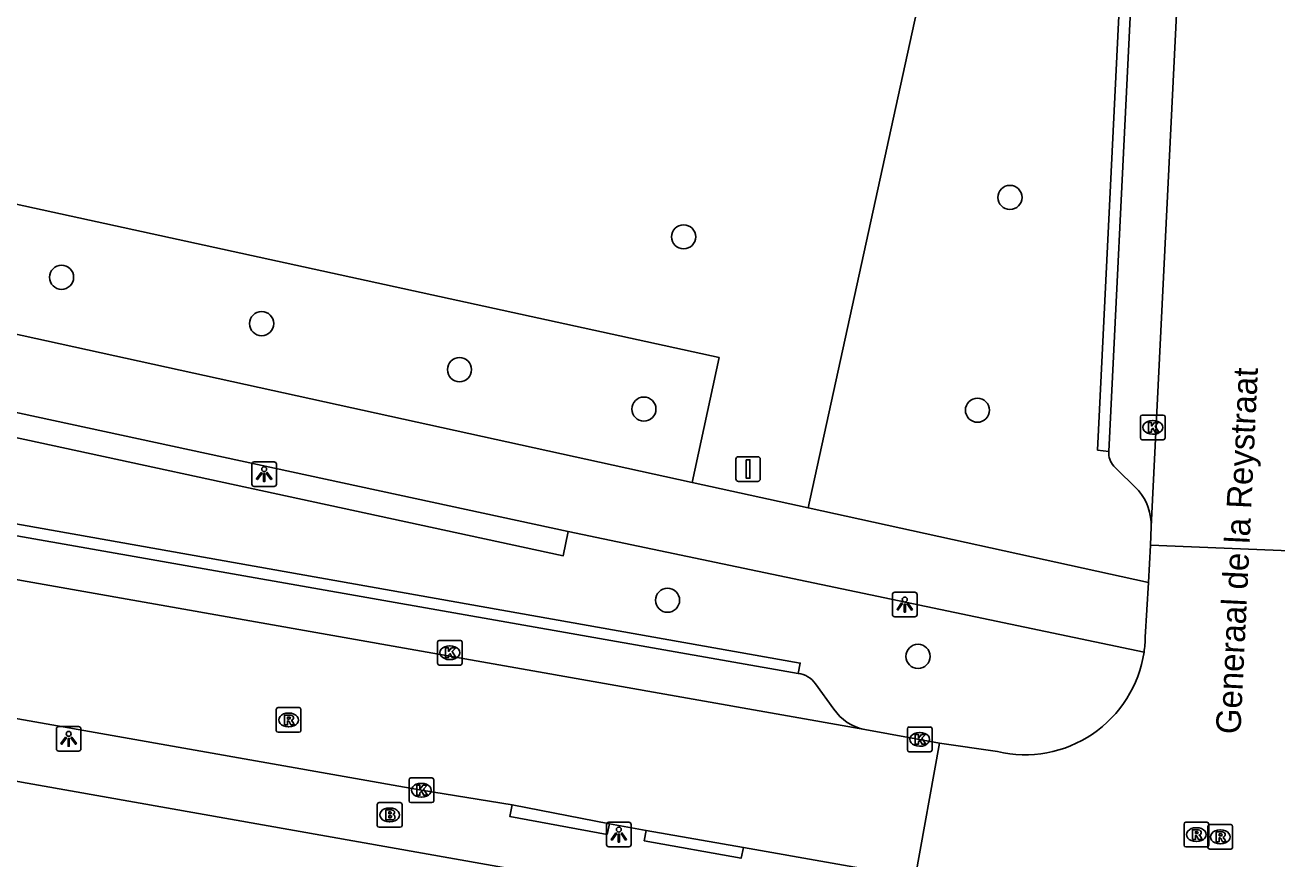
# Model space of a CAD drawing. Extents: x 163686 to 164493, y 382719 to 383870.
# Drawn here: x 164086.3 to 164137, y 383442.8 to 383476.6 of the extents above; entities that cross this region are included whole.
import ezdxf

# ---------------------------------------------------------------- set-up
doc = ezdxf.new("R2010")
doc.units = 0
for name, color, linetype in [('IMGEO_Boom', 7, 'Continuous'), ('IMGEO_Brandkraan', 7, 'Continuous'), ('IMGEO_Groenvoorziening', 7, 'Continuous'), ('IMGEO_Kolk', 7, 'Continuous'), ('IMGEO_Lichtpunt', 7, 'Continuous'), ('IMGEO_Openbare_ruimte_label', 7, 'Continuous'), ('IMGEO_Parkeervlak_open', 7, 'Continuous'), ('IMGEO_Rijbaan_lokaal_open', 7, 'Continuous'), ('IMGEO_Rioolput', 7, 'Continuous'), ('IMGEO_Verkeersbordpaal', 7, 'Continuous'), ('IMGEO_Voetpad_gesloten', 7, 'Continuous'), ('IMGEO_Voetpad_open', 7, 'Continuous')]:
    doc.layers.add(name, color=color, linetype=linetype)

msp = doc.modelspace()

# ---------------------------------------------------------------- linework, layer by layer
at = {"layer": 'IMGEO_Boom'}
for centre in [(164126.193, 383469.592), (164112.964, 383467.995), (164087.745, 383466.356), (164095.856, 383464.477), (164103.877, 383462.611), (164111.353, 383461.013), (164124.876, 383460.968), (164112.312, 383453.265), (164122.466, 383450.99)]:
    msp.add_circle(centre, 0.489, dxfattribs=at)
at = {"layer": 'IMGEO_Brandkraan'}
for p, q in [((164100.546, 383444.138), (164100.546, 383444.99)), ((164100.621, 383445.064), (164101.473, 383445.064)), ((164101.034, 383444.844), (164101.059, 383444.844)), ((164101.547, 383444.99), (164101.547, 383444.138)), ((164101.473, 383444.064), (164100.621, 383444.064)), ((164101.057, 383444.284), (164101.032, 383444.284))]:
    msp.add_line(p, q, dxfattribs=at)
for points in [[(164100.546, 383444.138), (164100.546, 383444.99)], [(164100.621, 383445.064), (164101.473, 383445.064)], [(164101.547, 383444.99), (164101.547, 383444.138)], [(164100.894, 383444.764), (164100.894, 383444.364), (164101.107, 383444.364)], [(164101.125, 383444.764), (164100.894, 383444.764)], [(164101.073, 383444.683), (164101.019, 383444.683), (164101.019, 383444.607)], [(164101.019, 383444.607), (164101.072, 383444.607)], [(164101.081, 383444.531), (164101.019, 383444.531), (164101.019, 383444.45)], [(164101.019, 383444.45), (164101.081, 383444.45)], [(164101.473, 383444.064), (164100.621, 383444.064)]]:
    msp.add_lwpolyline(points, dxfattribs=at)
for centre, radius, start, end in [((164100.623, 383444.988), 0.0765, 91.552, 178.448), ((164100.623, 383444.988), 0.0765, 91.552, 178.448), ((164101.471, 383444.988), 0.0765, 1.552, 88.448), ((164101.471, 383444.988), 0.0765, 1.552, 88.448), ((164101.074, 383444.645), 0.0379, 267.8285, 90.9355), ((164101.082, 383444.49), 0.0404, 269.8759, 90.5077), ((164101.113, 383444.615), 0.251, 268.6676, 293.5347), ((164101.129, 383444.619), 0.145, 59.4692, 91.5367), ((164101.154, 383444.666), 0.0922, 285.5137, 58.1501), ((164101.159, 383444.474), 0.105, 301.3115, 78.989), ((164100.623, 383444.14), 0.0765, 181.552, 268.448), ((164100.623, 383444.14), 0.0765, 181.552, 268.448), ((164101.471, 383444.14), 0.0765, 271.552, 358.448), ((164101.471, 383444.14), 0.0765, 271.552, 358.448)]:
    msp.add_arc(centre, radius, start, end, dxfattribs=at)
for centre, major_axis, ratio, start_param, end_param in [((164101.033, 383444.564), (-0.387, 0.002), 0.722429, 4.712389, 7.853982), ((164101.058, 383444.564), (-0.39, 0.002), 0.717154, 1.570796, 4.712389)]:
    msp.add_ellipse(centre, major_axis=major_axis, ratio=ratio, start_param=start_param, end_param=end_param, dxfattribs=at)
at = {"layer": 'IMGEO_Groenvoorziening'}
for points in [[(164130.868, 383515.773), (164118.008, 383457.013)], [(164073.329, 383466.804), (164074.559, 383471.785), (164114.402, 383463.104), (164113.31, 383458.043)], [(164108.289, 383456.047), (164108.082, 383455.069), (164076.67, 383461.848), (164076.88, 383462.825)]]:
    msp.add_lwpolyline(points, dxfattribs=at)
at = {"layer": 'IMGEO_Kolk'}
for p, q in [((164131.482, 383459.847), (164131.482, 383460.699)), ((164131.557, 383460.773), (164132.409, 383460.773)), ((164132.483, 383460.699), (164132.483, 383459.847)), ((164131.97, 383460.553), (164131.995, 383460.553)), ((164132.409, 383459.773), (164131.557, 383459.773)), ((164131.993, 383459.993), (164131.968, 383459.993)), ((164102.985, 383450.713), (164102.985, 383451.565)), ((164103.06, 383451.639), (164103.912, 383451.639)), ((164103.986, 383451.565), (164103.986, 383450.713)), ((164103.473, 383451.419), (164103.498, 383451.419)), ((164103.912, 383450.639), (164103.06, 383450.639)), ((164103.496, 383450.859), (164103.471, 383450.859)), ((164122.035, 383447.201), (164122.035, 383448.053)), ((164122.11, 383448.127), (164122.962, 383448.127)), ((164122.523, 383447.907), (164122.548, 383447.907)), ((164123.036, 383448.053), (164123.036, 383447.201)), ((164122.962, 383447.127), (164122.11, 383447.127)), ((164122.546, 383447.347), (164122.521, 383447.347)), ((164101.832, 383445.138), (164101.832, 383445.99)), ((164101.907, 383446.064), (164102.759, 383446.064)), ((164102.833, 383445.99), (164102.833, 383445.138)), ((164102.32, 383445.844), (164102.345, 383445.844)), ((164102.759, 383445.064), (164101.907, 383445.064)), ((164102.343, 383445.284), (164102.318, 383445.284))]:
    msp.add_line(p, q, dxfattribs=at)
for points in [[(164131.482, 383459.847), (164131.482, 383460.699)], [(164131.557, 383460.773), (164132.409, 383460.773)], [(164132.483, 383460.699), (164132.483, 383459.847)], [(164131.803, 383460.473), (164131.926, 383460.473), (164131.926, 383460.322), (164132.056, 383460.473), (164132.22, 383460.473), (164132.074, 383460.322), (164132.227, 383460.073), (164132.075, 383460.073), (164131.99, 383460.237), (164131.926, 383460.17), (164131.926, 383460.073), (164131.803, 383460.073), (164131.803, 383460.473)], [(164132.409, 383459.773), (164131.557, 383459.773)], [(164102.985, 383450.713), (164102.985, 383451.565)], [(164103.06, 383451.639), (164103.912, 383451.639)], [(164103.986, 383451.565), (164103.986, 383450.713)], [(164103.306, 383451.339), (164103.429, 383451.339), (164103.429, 383451.188), (164103.559, 383451.339), (164103.723, 383451.339), (164103.577, 383451.188), (164103.73, 383450.939), (164103.578, 383450.939), (164103.493, 383451.103), (164103.429, 383451.036), (164103.429, 383450.939), (164103.306, 383450.939), (164103.306, 383451.339)], [(164103.912, 383450.639), (164103.06, 383450.639)], [(164122.035, 383447.201), (164122.035, 383448.053)], [(164122.11, 383448.127), (164122.962, 383448.127)], [(164123.036, 383448.053), (164123.036, 383447.201)], [(164122.356, 383447.827), (164122.479, 383447.827), (164122.479, 383447.676), (164122.609, 383447.827), (164122.773, 383447.827), (164122.627, 383447.676), (164122.78, 383447.427), (164122.628, 383447.427), (164122.543, 383447.591), (164122.479, 383447.524), (164122.479, 383447.427), (164122.356, 383447.427), (164122.356, 383447.827)], [(164122.962, 383447.127), (164122.11, 383447.127)], [(164101.832, 383445.138), (164101.832, 383445.99)], [(164101.907, 383446.064), (164102.759, 383446.064)], [(164102.833, 383445.99), (164102.833, 383445.138)], [(164102.153, 383445.764), (164102.276, 383445.764), (164102.276, 383445.613), (164102.406, 383445.764), (164102.57, 383445.764), (164102.424, 383445.613), (164102.577, 383445.364), (164102.425, 383445.364), (164102.34, 383445.528), (164102.276, 383445.461), (164102.276, 383445.364), (164102.153, 383445.364), (164102.153, 383445.764)], [(164102.759, 383445.064), (164101.907, 383445.064)]]:
    msp.add_lwpolyline(points, dxfattribs=at)
for centre, start, end in [((164131.559, 383460.697), 91.552, 178.448), ((164131.559, 383460.697), 91.552, 178.448), ((164132.407, 383460.697), 1.552, 88.448), ((164132.407, 383460.697), 1.552, 88.448), ((164131.559, 383459.849), 181.552, 268.448), ((164131.559, 383459.849), 181.552, 268.448), ((164132.407, 383459.849), 271.552, 358.448), ((164132.407, 383459.849), 271.552, 358.448), ((164103.062, 383451.563), 91.552, 178.448), ((164103.062, 383451.563), 91.552, 178.448), ((164103.91, 383451.563), 1.552, 88.448), ((164103.91, 383451.563), 1.552, 88.448), ((164103.062, 383450.715), 181.552, 268.448), ((164103.062, 383450.715), 181.552, 268.448), ((164103.91, 383450.715), 271.552, 358.448), ((164103.91, 383450.715), 271.552, 358.448), ((164122.112, 383448.051), 91.552, 178.448), ((164122.112, 383448.051), 91.552, 178.448), ((164122.96, 383448.051), 1.552, 88.448), ((164122.96, 383448.051), 1.552, 88.448), ((164122.112, 383447.203), 181.552, 268.448), ((164122.112, 383447.203), 181.552, 268.448), ((164122.96, 383447.203), 271.552, 358.448), ((164122.96, 383447.203), 271.552, 358.448), ((164101.909, 383445.988), 91.552, 178.448), ((164101.909, 383445.988), 91.552, 178.448), ((164102.757, 383445.988), 1.552, 88.448), ((164102.757, 383445.988), 1.552, 88.448), ((164101.909, 383445.14), 181.552, 268.448), ((164101.909, 383445.14), 181.552, 268.448), ((164102.757, 383445.14), 271.552, 358.448), ((164102.757, 383445.14), 271.552, 358.448)]:
    msp.add_arc(centre, 0.0765, start, end, dxfattribs=at)
for centre, major_axis, ratio, start_param, end_param in [((164131.969, 383460.273), (-0.387, 0.002), 0.722429, 4.712389, 7.853982), ((164131.994, 383460.273), (-0.39, 0.002), 0.717154, 1.570796, 4.712389), ((164103.472, 383451.139), (-0.387, 0.002), 0.722429, 4.712389, 7.853982), ((164103.497, 383451.139), (-0.39, 0.002), 0.717154, 1.570796, 4.712389), ((164122.522, 383447.627), (-0.387, 0.002), 0.722429, 4.712389, 7.853982), ((164122.547, 383447.627), (-0.39, 0.002), 0.717154, 1.570796, 4.712389), ((164102.319, 383445.564), (-0.387, 0.002), 0.722429, 4.712389, 7.853982), ((164102.344, 383445.564), (-0.39, 0.002), 0.717154, 1.570796, 4.712389)]:
    msp.add_ellipse(centre, major_axis=major_axis, ratio=ratio, start_param=start_param, end_param=end_param, dxfattribs=at)
at = {"layer": 'IMGEO_Lichtpunt'}
for p, q in [((164095.459, 383458.78), (164095.459, 383457.973)), ((164095.459, 383458.78), (164095.459, 383457.973)), ((164096.361, 383458.875), (164095.553, 383458.875)), ((164096.361, 383458.875), (164095.553, 383458.875)), ((164096.455, 383457.973), (164096.455, 383458.78)), ((164096.455, 383457.973), (164096.455, 383458.78)), ((164095.553, 383457.879), (164096.361, 383457.879)), ((164095.553, 383457.879), (164096.361, 383457.879)), ((164121.429, 383453.494), (164121.429, 383452.687)), ((164121.429, 383453.494), (164121.429, 383452.687)), ((164122.331, 383453.589), (164121.523, 383453.589)), ((164122.331, 383453.589), (164121.523, 383453.589)), ((164122.425, 383452.687), (164122.425, 383453.494)), ((164122.425, 383452.687), (164122.425, 383453.494)), ((164121.523, 383452.593), (164122.331, 383452.593)), ((164121.523, 383452.593), (164122.331, 383452.593)), ((164087.535, 383448.052), (164087.535, 383447.245)), ((164087.535, 383448.052), (164087.535, 383447.245)), ((164088.437, 383448.147), (164087.629, 383448.147)), ((164088.437, 383448.147), (164087.629, 383448.147)), ((164088.531, 383447.245), (164088.531, 383448.052)), ((164088.531, 383447.245), (164088.531, 383448.052)), ((164087.629, 383447.151), (164088.437, 383447.151)), ((164087.629, 383447.151), (164088.437, 383447.151)), ((164109.839, 383444.172), (164109.839, 383443.365)), ((164109.839, 383444.172), (164109.839, 383443.365)), ((164110.741, 383444.267), (164109.933, 383444.267)), ((164110.741, 383444.267), (164109.933, 383444.267)), ((164110.835, 383443.365), (164110.835, 383444.172)), ((164110.835, 383443.365), (164110.835, 383444.172)), ((164109.933, 383443.271), (164110.741, 383443.271)), ((164109.933, 383443.271), (164110.741, 383443.271))]:
    msp.add_line(p, q, dxfattribs=at)
for points in [[(164095.833, 383458.444), (164095.872, 383458.416), (164095.684, 383458.154), (164095.646, 383458.181), (164095.833, 383458.444)], [(164095.935, 383458.396), (164095.982, 383458.396), (164095.982, 383458.074), (164095.935, 383458.074), (164095.935, 383458.396)], [(164096.045, 383458.416), (164096.083, 383458.443), (164096.27, 383458.181), (164096.231, 383458.153), (164096.045, 383458.416)], [(164121.803, 383453.158), (164121.842, 383453.13), (164121.654, 383452.868), (164121.616, 383452.895), (164121.803, 383453.158)], [(164121.905, 383453.11), (164121.952, 383453.11), (164121.952, 383452.788), (164121.905, 383452.788), (164121.905, 383453.11)], [(164122.015, 383453.13), (164122.053, 383453.157), (164122.24, 383452.895), (164122.201, 383452.867), (164122.015, 383453.13)], [(164087.909, 383447.716), (164087.948, 383447.688), (164087.76, 383447.426), (164087.722, 383447.453), (164087.909, 383447.716)], [(164088.011, 383447.668), (164088.058, 383447.668), (164088.058, 383447.346), (164088.011, 383447.346), (164088.011, 383447.668)], [(164088.121, 383447.688), (164088.159, 383447.715), (164088.346, 383447.453), (164088.307, 383447.425), (164088.121, 383447.688)], [(164110.213, 383443.836), (164110.252, 383443.808), (164110.064, 383443.546), (164110.026, 383443.573), (164110.213, 383443.836)], [(164110.425, 383443.808), (164110.463, 383443.835), (164110.65, 383443.573), (164110.611, 383443.545), (164110.425, 383443.808)], [(164110.315, 383443.788), (164110.362, 383443.788), (164110.362, 383443.466), (164110.315, 383443.466), (164110.315, 383443.788)]]:
    msp.add_lwpolyline(points, dxfattribs=at)
for centre in [(164095.958, 383458.578), (164121.928, 383453.292), (164088.034, 383447.85), (164110.338, 383443.97)]:
    msp.add_circle(centre, 0.0994, dxfattribs=at)
for centre, start, end in [((164095.553, 383458.78), 90, 180), ((164095.553, 383458.78), 90, 180), ((164096.361, 383458.78), 0, 90), ((164096.361, 383458.78), 0, 90), ((164095.553, 383457.973), 180, 270), ((164095.553, 383457.973), 180, 270), ((164096.361, 383457.973), 270, 0), ((164096.361, 383457.973), 270, 360), ((164121.523, 383453.494), 90, 180), ((164121.523, 383453.494), 90, 180), ((164122.331, 383453.494), 0, 90), ((164122.331, 383453.494), 0, 90), ((164121.523, 383452.687), 180, 270), ((164121.523, 383452.687), 180, 270), ((164122.331, 383452.687), 270, 0), ((164122.331, 383452.687), 270, 360), ((164087.629, 383448.052), 90, 180), ((164087.629, 383448.052), 90, 180), ((164088.437, 383448.052), 0, 90), ((164088.437, 383448.052), 0, 90), ((164087.629, 383447.245), 180, 270), ((164087.629, 383447.245), 180, 270), ((164088.437, 383447.245), 270, 0), ((164088.437, 383447.245), 270, 360), ((164109.933, 383444.172), 90, 180), ((164109.933, 383444.172), 90, 180), ((164110.741, 383444.172), 0, 90), ((164110.741, 383444.172), 0, 90), ((164109.933, 383443.365), 180, 270), ((164109.933, 383443.365), 180, 270), ((164110.741, 383443.365), 270, 0), ((164110.741, 383443.365), 270, 360)]:
    msp.add_arc(centre, 0.0946, start, end, dxfattribs=at)
at = {"layer": 'IMGEO_Parkeervlak_open'}
for points in [[(164131.409, 383457.716), (164130.399, 383458.702)], [(164119.053, 383448.855), (164118.316, 383449.879)]]:
    msp.add_lwpolyline(points, dxfattribs=at)
for centre, radius, start, end in [((164131.064, 383459.258), 0.867, 177.5554, 219.8932), ((164129.69, 383456.288), 2.234, 358.708, 39.7131), ((164117.445, 383449.226), 1.089, 36.8735, 81.3421), ((164120.681, 383449.951), 1.963, 213.9516, 259.2152)]:
    msp.add_arc(centre, radius, start, end, dxfattribs=at)
at = {"layer": 'IMGEO_Rijbaan_lokaal_open'}
for points in [[(164135.64, 383531.474), (164131.924, 383456.238)], [(164069.977, 383456.915), (164120.314, 383448.023)], [(164131.924, 383456.238), (164131.894, 383455.494)], [(164131.894, 383455.494), (164131.807, 383453.982)], [(164137.532, 383455.268), (164131.894, 383455.494)], [(164131.807, 383453.982), (164131.681, 383451.773)], [(164106.017, 383444.969), (164102.333, 383445.564), (164064.935, 383452.179)], [(164123.332, 383447.475), (164120.314, 383448.023)], [(164123.332, 383447.475), (164122.347, 383442.019)], [(164125.683, 383447.13), (164123.332, 383447.475)], [(164106.017, 383444.969), (164109.965, 383444.208)], [(164111.44, 383443.936), (164109.965, 383444.208)], [(164111.44, 383443.936), (164115.395, 383443.24)], [(164122.347, 383442.019), (164115.395, 383443.24)]]:
    msp.add_lwpolyline(points, dxfattribs=at)
for centre, radius, start, end in [((164126.949, 383451.866), 4.733, 351.4248, 358.8777), ((164126.799, 383451.885), 4.884, 256.7965, 351.4597)]:
    msp.add_arc(centre, radius, start, end, dxfattribs=at)
at = {"layer": 'IMGEO_Rioolput'}
for p, q in [((164096.525, 383448.913), (164097.377, 383448.913)), ((164096.45, 383447.987), (164096.45, 383448.839)), ((164096.938, 383448.693), (164096.963, 383448.693)), ((164097.451, 383448.839), (164097.451, 383447.987)), ((164097.377, 383447.913), (164096.525, 383447.913)), ((164096.961, 383448.133), (164096.936, 383448.133)), ((164133.251, 383443.34), (164133.251, 383444.192)), ((164133.326, 383444.266), (164134.178, 383444.266)), ((164133.739, 383444.046), (164133.764, 383444.046)), ((164134.219, 383443.249), (164134.219, 383444.101)), ((164134.252, 383444.192), (164134.252, 383443.34)), ((164134.294, 383444.175), (164135.146, 383444.175)), ((164134.707, 383443.955), (164134.732, 383443.955)), ((164135.22, 383444.101), (164135.22, 383443.249)), ((164133.762, 383443.486), (164133.737, 383443.486)), ((164134.73, 383443.395), (164134.705, 383443.395)), ((164134.178, 383443.266), (164133.326, 383443.266)), ((164135.146, 383443.175), (164134.294, 383443.175))]:
    msp.add_line(p, q, dxfattribs=at)
for points in [[(164096.525, 383448.913), (164097.377, 383448.913)], [(164096.45, 383447.987), (164096.45, 383448.839)], [(164097.039, 383448.611), (164096.787, 383448.613), (164096.787, 383448.213)], [(164096.965, 383448.532), (164096.911, 383448.532), (164096.911, 383448.451)], [(164096.911, 383448.451), (164096.963, 383448.451)], [(164097.451, 383448.839), (164097.451, 383447.987)], [(164097.377, 383447.913), (164096.525, 383447.913)], [(164096.787, 383448.213), (164096.911, 383448.213), (164096.911, 383448.375), (164096.922, 383448.375)], [(164096.969, 383448.346), (164097.04, 383448.213), (164097.18, 383448.213), (164097.115, 383448.339)], [(164133.251, 383443.34), (164133.251, 383444.192)], [(164133.326, 383444.266), (164134.178, 383444.266)], [(164133.84, 383443.964), (164133.588, 383443.966), (164133.588, 383443.566)], [(164133.766, 383443.885), (164133.712, 383443.885), (164133.712, 383443.804)], [(164134.219, 383443.249), (164134.219, 383444.101)], [(164134.252, 383444.192), (164134.252, 383443.34)], [(164134.294, 383444.175), (164135.146, 383444.175)], [(164134.808, 383443.873), (164134.556, 383443.875), (164134.556, 383443.475)], [(164135.22, 383444.101), (164135.22, 383443.249)], [(164133.588, 383443.566), (164133.712, 383443.566), (164133.712, 383443.728), (164133.723, 383443.728)], [(164133.712, 383443.804), (164133.764, 383443.804)], [(164133.77, 383443.699), (164133.841, 383443.566), (164133.981, 383443.566), (164133.916, 383443.692)], [(164134.556, 383443.475), (164134.68, 383443.475), (164134.68, 383443.637), (164134.691, 383443.637)], [(164134.734, 383443.794), (164134.68, 383443.794), (164134.68, 383443.713)], [(164134.68, 383443.713), (164134.732, 383443.713)], [(164134.738, 383443.608), (164134.809, 383443.475), (164134.949, 383443.475), (164134.884, 383443.601)], [(164134.178, 383443.266), (164133.326, 383443.266)], [(164135.146, 383443.175), (164134.294, 383443.175)]]:
    msp.add_lwpolyline(points, dxfattribs=at)
for centre, radius, start, end in [((164096.527, 383448.837), 0.0765, 91.552, 178.448), ((164096.527, 383448.837), 0.0765, 91.552, 178.448), ((164097.375, 383448.837), 0.0765, 1.552, 88.448), ((164097.375, 383448.837), 0.0765, 1.552, 88.448), ((164096.947, 383448.64), 0.19, 274.7715, 282.9687), ((164096.971, 383448.436), 0.0964, 77.0061, 93.1865), ((164096.985, 383448.493), 0.0378, 276.6634, 79.6772), ((164097.038, 383448.501), 0.109, 350.3612, 89.416), ((164097.036, 383448.501), 0.112, 277.5842, 350.9817), ((164096.527, 383447.989), 0.0765, 181.552, 268.448), ((164096.527, 383447.989), 0.0765, 181.552, 268.448), ((164096.921, 383448.322), 0.0533, 26.0293, 88.6989), ((164097.02, 383448.286), 0.108, 29.5134, 73.7905), ((164097.375, 383447.989), 0.0765, 271.552, 358.448), ((164097.375, 383447.989), 0.0765, 271.552, 358.448), ((164133.328, 383444.19), 0.0765, 91.552, 178.448), ((164133.328, 383444.19), 0.0765, 91.552, 178.448), ((164133.772, 383443.789), 0.0964, 77.0061, 93.1865), ((164133.786, 383443.846), 0.0378, 276.6634, 79.6772), ((164133.839, 383443.854), 0.109, 350.3612, 89.416), ((164133.837, 383443.854), 0.112, 277.5842, 350.9817), ((164134.176, 383444.19), 0.0765, 1.552, 88.448), ((164134.176, 383444.19), 0.0765, 1.552, 88.448), ((164134.296, 383444.099), 0.0765, 91.552, 178.448), ((164134.296, 383444.099), 0.0765, 91.552, 178.448), ((164134.807, 383443.763), 0.109, 350.3612, 89.416), ((164135.144, 383444.099), 0.0765, 1.552, 88.448), ((164135.144, 383444.099), 0.0765, 1.552, 88.448), ((164133.328, 383443.342), 0.0765, 181.552, 268.448), ((164133.328, 383443.342), 0.0765, 181.552, 268.448), ((164133.722, 383443.675), 0.0533, 26.0293, 88.6989), ((164133.748, 383443.993), 0.19, 274.7715, 282.9687), ((164133.821, 383443.639), 0.108, 29.5134, 73.7905), ((164134.176, 383443.342), 0.0765, 271.552, 358.448), ((164134.176, 383443.342), 0.0765, 271.552, 358.448), ((164134.69, 383443.584), 0.0533, 26.0293, 88.6989), ((164134.716, 383443.902), 0.19, 274.7715, 282.9687), ((164134.74, 383443.698), 0.0964, 77.0061, 93.1865), ((164134.754, 383443.755), 0.0378, 276.6634, 79.6772), ((164134.805, 383443.763), 0.112, 277.5842, 350.9817), ((164134.789, 383443.548), 0.108, 29.5134, 73.7905), ((164134.296, 383443.251), 0.0765, 181.552, 268.448), ((164134.296, 383443.251), 0.0765, 181.552, 268.448), ((164135.144, 383443.251), 0.0765, 271.552, 358.448), ((164135.144, 383443.251), 0.0765, 271.552, 358.448)]:
    msp.add_arc(centre, radius, start, end, dxfattribs=at)
for centre, major_axis, ratio, start_param, end_param in [((164096.937, 383448.413), (-0.387, 0.002), 0.722429, 4.712389, 7.853982), ((164096.962, 383448.413), (-0.39, 0.002), 0.717154, 1.570796, 4.712389), ((164133.738, 383443.766), (-0.387, 0.002), 0.722429, 4.712389, 7.853982), ((164133.763, 383443.766), (-0.39, 0.002), 0.717154, 1.570796, 4.712389), ((164134.706, 383443.675), (-0.387, 0.002), 0.722429, 4.712389, 7.853982), ((164134.731, 383443.675), (-0.39, 0.002), 0.717154, 1.570796, 4.712389)]:
    msp.add_ellipse(centre, major_axis=major_axis, ratio=ratio, start_param=start_param, end_param=end_param, dxfattribs=at)
at = {"layer": 'IMGEO_Verkeersbordpaal'}
for p, q in [((164115.183, 383459.084), (164115.973, 383459.084)), ((164115.973, 383459.084), (164115.183, 383459.084)), ((164115.083, 383458.184), (164115.083, 383458.984)), ((164115.083, 383458.984), (164115.083, 383458.184)), ((164116.073, 383458.984), (164116.073, 383458.184)), ((164116.073, 383458.184), (164116.073, 383458.984)), ((164115.973, 383458.084), (164115.183, 383458.084)), ((164115.183, 383458.084), (164115.973, 383458.084))]:
    msp.add_line(p, q, dxfattribs=at)
msp.add_lwpolyline([(164115.503, 383458.959), (164115.653, 383458.959), (164115.653, 383458.209), (164115.503, 383458.209), (164115.503, 383458.959)], dxfattribs=at)
for centre, start, end in [((164115.183, 383458.984), 90, 180), ((164115.183, 383458.984), 90, 180), ((164115.973, 383458.984), 0, 90), ((164115.973, 383458.984), 360, 90), ((164115.183, 383458.184), 180, 270), ((164115.183, 383458.184), 180, 270), ((164115.973, 383458.184), 270, 0), ((164115.973, 383458.184), 270, 0)]:
    msp.add_arc(centre, 0.1, start, end, dxfattribs=at)
at = {"layer": 'IMGEO_Voetpad_gesloten'}
for points in [[(164113.31, 383458.043), (164073.329, 383466.804)], [(164076.88, 383462.825), (164108.289, 383456.047)], [(164118.008, 383457.013), (164113.31, 383458.043)], [(164131.807, 383453.982), (164118.008, 383457.013)], [(164108.289, 383456.047), (164131.629, 383451.16)]]:
    msp.add_lwpolyline(points, dxfattribs=at)
at = {"layer": 'IMGEO_Voetpad_open'}
for points in [[(164130.198, 383459.295), (164129.747, 383459.352), (164131.312, 383491.271), (164132.223, 383509.695), (164132.68, 383509.655)], [(164132.68, 383509.655), (164130.198, 383459.295)], [(164073.337, 383458.207), (164073.402, 383458.58), (164117.69, 383450.719), (164117.609, 383450.302)], [(164117.609, 383450.302), (164083.084, 383456.372), (164073.444, 383458.186), (164073.337, 383458.207)], [(164227.656, 383432.711), (164161.852, 383433.639), (164157.468, 383433.85), (164153.861, 383434.232), (164149.244, 383434.797), (164121.841, 383439.57), (164059.555, 383450.587)], [(164109.965, 383444.208), (164109.858, 383443.773), (164105.92, 383444.496), (164106.017, 383444.969)], [(164115.395, 383443.24), (164115.294, 383442.81), (164111.365, 383443.52), (164111.44, 383443.936)]]:
    msp.add_lwpolyline(points, dxfattribs=at)

# ---------------------------------------------------------------- texts
at = {"layer": 'IMGEO_Openbare_ruimte_label'}
msp.add_text('Generaal de la Reystraat', height=1, rotation=87.2492, dxfattribs=at).set_placement((164135.535, 383447.819))

doc.saveas('drawing.dxf')
